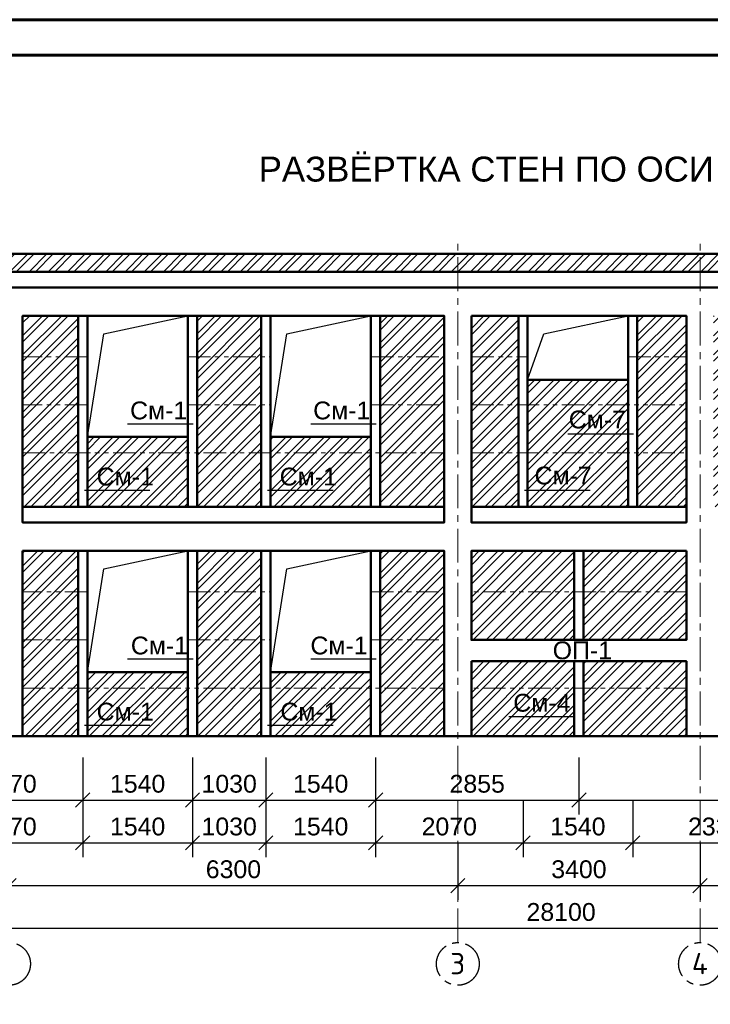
# Model space of a CAD drawing. Header units: millimetres. Extents: x 2063114 to 14983986, y -126020516 to 213791.
# Tile 431 of 656: x 2332921 to 2342616, y -836825 to -823001. Entities that reach past the tile are written whole.
import ezdxf

# ---------------------------------------------------------------- set-up
doc = ezdxf.new("R2010")
doc.units = ezdxf.units.MM
for name, pattern in [('ACAD_ISO10W100', [18, 12, -3, 0, -3]), ('осевая', [50.8, 31.75, -6.35, 6.35, -6.35]), ('фантомX2', [127, 63.5, -12.7, 12.7, -12.7, 12.7, -12.7])]:
    doc.linetypes.add(name, pattern=pattern)
doc.layers.get('Defpoints').update_dxf_attribs({"color": 6, "lineweight": 35})
for name, color, linetype, lineweight in [('.', 7, 'Continuous', 15), ('РАЗМЕР АР', 150, 'Continuous', 20), ('сплошная_толстая', 7, 'Continuous', 50)]:
    doc.layers.add(name, color=color, linetype=linetype, lineweight=lineweight)
doc.layers.add('_print', color=6, linetype='Continuous', lineweight=60, plot=False)
doc.layers.add('OS', color=1, linetype='Continuous')
doc.layers.add('пунктир', color=1, linetype='ACAD_ISO10W100')
doc.layers.add('PDF _wall-380', color=7, linetype='Continuous', true_color=0xb88a5c)
doc.styles.get("Standard").update_dxf_attribs({"font": 'arial.ttf'})
doc.styles.add('СПДС', font='isocpeur.ttf')
doc.dimstyles.new('STANDARD$0', dxfattribs={"dimtxt": 250, "dimasz": 200, "dimexe": 200, "dimexo": 300, "dimgap": 100, "dimtad": 1, "dimdec": 0, "dimzin": 1, "dimdsep": 46, "dimtxsty": 'Standard', "dimblk1": 'OBLIQUE', "dimblk2": 'OBLIQUE', "dimsah": 1, "dimcen": 2.5, "dimdle": 200, "dimadec": 0, "dimazin": 0, "dimtfac": 1, "dimtdec": 0, "dimtmove": 0, "dimatfit": 3, "dimldrblk": 'OBLIQUE', "dimfxl": 600, "dimfxlon": 1, "dimtolj": 1, "dimtzin": 1, "dimarcsym": 0})

# ---------------------------------------------------------------- blocks, each defined once
blk = doc.blocks.new('*U1590')
at = {"color": 0, "ltscale": 25}
blk.add_lwpolyline([(-59400, 42000), (0, 42000), (0, 0), (-59400, 0)], close=True, dxfattribs=at)
at = {"color": 0, "lineweight": 60, "ltscale": 25}
blk.add_lwpolyline([(-57400, 41500), (-500, 41500), (-500, 500), (-57400, 500)], close=True, dxfattribs=at)
blk = doc.blocks.new('_Oblique')
at = {"color": 0, "linetype": 'ByBlock', "lineweight": -2}
blk.add_line((-0.5, -0.5), (0.5, 0.5), dxfattribs=at)
blk = doc.blocks.new('*D2600')
at = {"layer": 'Defpoints', "color": 0, "lineweight": 30, "transparency": 16777216}
for p in [(2326472, -833060), (2332772, -833060), (2332772, -835158)]:
    blk.add_point(p, dxfattribs=at)
at = {"layer": 'РАЗМЕР АР', "color": 0, "lineweight": -2, "transparency": 16777216}
for p, q in [((2326472, -834558), (2326472, -835358)), ((2332772, -834558), (2332772, -835358)), ((2326272, -835158), (2332972, -835158))]:
    blk.add_line(p, q, dxfattribs=at)
at = {"layer": 'РАЗМЕР АР', "color": 0, "lineweight": -2, "transparency": 16777216, "xscale": 200, "yscale": 200, "zscale": 200, "rotation": 180}
blk.add_blockref('_Oblique', (2326472, -835158), dxfattribs=at)
at = {"layer": 'РАЗМЕР АР', "color": 0, "lineweight": -2, "transparency": 16777216, "xscale": 200, "yscale": 200, "zscale": 200}
blk.add_blockref('_Oblique', (2332772, -835158), dxfattribs=at)
at = {"layer": 'РАЗМЕР АР', "color": 0, "transparency": 16777216, "insert": (2329622, -834930), "char_height": 250, "attachment_point": 5}
blk.add_mtext('\\A1;6300', dxfattribs=at)
blk = doc.blocks.new('*D2601')
at = {"layer": 'Defpoints', "color": 0, "lineweight": 30, "transparency": 16777216}
for p in [(2326472, -832439), (2354572, -833060), (2354572, -835758)]:
    blk.add_point(p, dxfattribs=at)
at = {"layer": 'РАЗМЕР АР', "color": 0, "lineweight": -2, "transparency": 16777216}
for p, q in [((2326472, -835158), (2326472, -835958)), ((2354572, -835158), (2354572, -835958)), ((2326272, -835758), (2354772, -835758))]:
    blk.add_line(p, q, dxfattribs=at)
at = {"layer": 'РАЗМЕР АР', "color": 0, "lineweight": -2, "transparency": 16777216, "xscale": 200, "yscale": 200, "zscale": 200, "rotation": 180}
blk.add_blockref('_Oblique', (2326472, -835758), dxfattribs=at)
at = {"layer": 'РАЗМЕР АР', "color": 0, "lineweight": -2, "transparency": 16777216, "xscale": 200, "yscale": 200, "zscale": 200}
blk.add_blockref('_Oblique', (2354572, -835758), dxfattribs=at)
at = {"layer": 'РАЗМЕР АР', "color": 0, "transparency": 16777216, "insert": (2340522, -835530), "char_height": 250, "attachment_point": 5}
blk.add_mtext('\\A1;28100', dxfattribs=at)
blk = doc.blocks.new('*D2658')
at = {"layer": 'Defpoints', "color": 0, "lineweight": 30, "transparency": 16777216}
for p in [(2331737, -833060), (2333807, -833060), (2333807, -833958)]:
    blk.add_point(p, dxfattribs=at)
at = {"layer": 'РАЗМЕР АР', "color": 0, "lineweight": -2, "transparency": 16777216}
for p, q in [((2331737, -833360), (2331737, -834158)), ((2333807, -833360), (2333807, -834158)), ((2331537, -833958), (2334007, -833958))]:
    blk.add_line(p, q, dxfattribs=at)
at = {"layer": 'РАЗМЕР АР', "color": 0, "lineweight": -2, "transparency": 16777216, "xscale": 200, "yscale": 200, "zscale": 200, "rotation": 180}
blk.add_blockref('_Oblique', (2331737, -833958), dxfattribs=at)
at = {"layer": 'РАЗМЕР АР', "color": 0, "lineweight": -2, "transparency": 16777216, "xscale": 200, "yscale": 200, "zscale": 200}
blk.add_blockref('_Oblique', (2333807, -833958), dxfattribs=at)
at = {"layer": 'РАЗМЕР АР', "color": 0, "transparency": 16777216, "insert": (2332772, -833730), "char_height": 250, "attachment_point": 5}
blk.add_mtext('\\A1;2070', dxfattribs=at)
blk = doc.blocks.new('*D2659')
at = {"layer": 'Defpoints', "color": 0, "lineweight": 30, "transparency": 16777216}
for p in [(2333807, -833060), (2335347, -833060), (2335347, -833958)]:
    blk.add_point(p, dxfattribs=at)
at = {"layer": 'РАЗМЕР АР', "color": 0, "lineweight": -2, "transparency": 16777216}
for p, q in [((2333807, -833360), (2333807, -834158)), ((2335347, -833360), (2335347, -834158)), ((2333607, -833958), (2335547, -833958))]:
    blk.add_line(p, q, dxfattribs=at)
at = {"layer": 'РАЗМЕР АР', "color": 0, "lineweight": -2, "transparency": 16777216, "xscale": 200, "yscale": 200, "zscale": 200, "rotation": 180}
blk.add_blockref('_Oblique', (2333807, -833958), dxfattribs=at)
at = {"layer": 'РАЗМЕР АР', "color": 0, "lineweight": -2, "transparency": 16777216, "xscale": 200, "yscale": 200, "zscale": 200}
blk.add_blockref('_Oblique', (2335347, -833958), dxfattribs=at)
at = {"layer": 'РАЗМЕР АР', "color": 0, "transparency": 16777216, "insert": (2334577, -833730), "char_height": 250, "attachment_point": 5}
blk.add_mtext('\\A1;1540', dxfattribs=at)
blk = doc.blocks.new('*D2660')
at = {"layer": 'Defpoints', "color": 0, "lineweight": 30, "transparency": 16777216}
for p in [(2335347, -833060), (2336377, -833060), (2336377, -833958)]:
    blk.add_point(p, dxfattribs=at)
at = {"layer": 'РАЗМЕР АР', "color": 0, "lineweight": -2, "transparency": 16777216}
for p, q in [((2335347, -833360), (2335347, -834158)), ((2336377, -833360), (2336377, -834158)), ((2335147, -833958), (2336577, -833958))]:
    blk.add_line(p, q, dxfattribs=at)
at = {"layer": 'РАЗМЕР АР', "color": 0, "lineweight": -2, "transparency": 16777216, "xscale": 200, "yscale": 200, "zscale": 200, "rotation": 180}
blk.add_blockref('_Oblique', (2335347, -833958), dxfattribs=at)
at = {"layer": 'РАЗМЕР АР', "color": 0, "lineweight": -2, "transparency": 16777216, "xscale": 200, "yscale": 200, "zscale": 200}
blk.add_blockref('_Oblique', (2336377, -833958), dxfattribs=at)
at = {"layer": 'РАЗМЕР АР', "color": 0, "transparency": 16777216, "insert": (2335862, -833730), "char_height": 250, "attachment_point": 5}
blk.add_mtext('\\A1;1030', dxfattribs=at)
blk = doc.blocks.new('*D2661')
at = {"layer": 'Defpoints', "color": 0, "lineweight": 30, "transparency": 16777216}
for p in [(2336377, -833060), (2337917, -833060), (2337917, -833958)]:
    blk.add_point(p, dxfattribs=at)
at = {"layer": 'РАЗМЕР АР', "color": 0, "lineweight": -2, "transparency": 16777216}
for p, q in [((2336377, -833360), (2336377, -834158)), ((2337917, -833360), (2337917, -834158)), ((2336177, -833958), (2338117, -833958))]:
    blk.add_line(p, q, dxfattribs=at)
at = {"layer": 'РАЗМЕР АР', "color": 0, "lineweight": -2, "transparency": 16777216, "xscale": 200, "yscale": 200, "zscale": 200, "rotation": 180}
blk.add_blockref('_Oblique', (2336377, -833958), dxfattribs=at)
at = {"layer": 'РАЗМЕР АР', "color": 0, "lineweight": -2, "transparency": 16777216, "xscale": 200, "yscale": 200, "zscale": 200}
blk.add_blockref('_Oblique', (2337917, -833958), dxfattribs=at)
at = {"layer": 'РАЗМЕР АР', "color": 0, "transparency": 16777216, "insert": (2337147, -833730), "char_height": 250, "attachment_point": 5}
blk.add_mtext('\\A1;1540', dxfattribs=at)
blk = doc.blocks.new('*D2662')
at = {"layer": 'Defpoints', "color": 0, "lineweight": 30, "transparency": 16777216}
for p in [(2337917, -833060), (2340772, -833060), (2340772, -833958)]:
    blk.add_point(p, dxfattribs=at)
at = {"layer": 'РАЗМЕР АР', "color": 0, "lineweight": -2, "transparency": 16777216}
for p, q in [((2337917, -833360), (2337917, -834158)), ((2340772, -833360), (2340772, -834158)), ((2337717, -833958), (2340972, -833958))]:
    blk.add_line(p, q, dxfattribs=at)
at = {"layer": 'РАЗМЕР АР', "color": 0, "lineweight": -2, "transparency": 16777216, "xscale": 200, "yscale": 200, "zscale": 200, "rotation": 180}
blk.add_blockref('_Oblique', (2337917, -833958), dxfattribs=at)
at = {"layer": 'РАЗМЕР АР', "color": 0, "lineweight": -2, "transparency": 16777216, "xscale": 200, "yscale": 200, "zscale": 200}
blk.add_blockref('_Oblique', (2340772, -833958), dxfattribs=at)
at = {"layer": 'РАЗМЕР АР', "color": 0, "transparency": 16777216, "insert": (2339344, -833730), "char_height": 250, "attachment_point": 5}
blk.add_mtext('\\A1;2855', dxfattribs=at)
blk = doc.blocks.new('*D2663')
at = {"layer": 'Defpoints', "color": 0, "lineweight": 30, "transparency": 16777216}
for p in [(2340772, -833060), (2348387, -833060), (2348387, -833958)]:
    blk.add_point(p, dxfattribs=at)
at = {"layer": 'РАЗМЕР АР', "color": 0, "lineweight": -2, "transparency": 16777216}
for p, q in [((2340772, -833360), (2340772, -834158)), ((2348387, -833360), (2348387, -834158)), ((2340572, -833958), (2348587, -833958))]:
    blk.add_line(p, q, dxfattribs=at)
at = {"layer": 'РАЗМЕР АР', "color": 0, "lineweight": -2, "transparency": 16777216, "xscale": 200, "yscale": 200, "zscale": 200, "rotation": 180}
blk.add_blockref('_Oblique', (2340772, -833958), dxfattribs=at)
at = {"layer": 'РАЗМЕР АР', "color": 0, "lineweight": -2, "transparency": 16777216, "xscale": 200, "yscale": 200, "zscale": 200}
blk.add_blockref('_Oblique', (2348387, -833958), dxfattribs=at)
at = {"layer": 'РАЗМЕР АР', "color": 0, "transparency": 16777216, "insert": (2344579, -833730), "char_height": 250, "attachment_point": 5}
blk.add_mtext('\\A1;7615', dxfattribs=at)
blk = doc.blocks.new('*D2605')
at = {"layer": 'Defpoints', "color": 0, "lineweight": 30, "transparency": 16777216}
for p in [(2331737, -833060), (2333807, -833060), (2333807, -834558)]:
    blk.add_point(p, dxfattribs=at)
at = {"layer": 'РАЗМЕР АР', "color": 0, "lineweight": -2, "transparency": 16777216}
for p, q in [((2331737, -833958), (2331737, -834758)), ((2333807, -833958), (2333807, -834758)), ((2331537, -834558), (2334007, -834558))]:
    blk.add_line(p, q, dxfattribs=at)
at = {"layer": 'РАЗМЕР АР', "color": 0, "lineweight": -2, "transparency": 16777216, "xscale": 200, "yscale": 200, "zscale": 200, "rotation": 180}
blk.add_blockref('_Oblique', (2331737, -834558), dxfattribs=at)
at = {"layer": 'РАЗМЕР АР', "color": 0, "lineweight": -2, "transparency": 16777216, "xscale": 200, "yscale": 200, "zscale": 200}
blk.add_blockref('_Oblique', (2333807, -834558), dxfattribs=at)
at = {"layer": 'РАЗМЕР АР', "color": 0, "transparency": 16777216, "insert": (2332772, -834330), "char_height": 250, "attachment_point": 5}
blk.add_mtext('\\A1;2070', dxfattribs=at)
blk = doc.blocks.new('*D2606')
at = {"layer": 'Defpoints', "color": 0, "lineweight": 30, "transparency": 16777216}
for p in [(2333807, -833060), (2335347, -833060), (2335347, -834558)]:
    blk.add_point(p, dxfattribs=at)
at = {"layer": 'РАЗМЕР АР', "color": 0, "lineweight": -2, "transparency": 16777216}
for p, q in [((2333807, -833958), (2333807, -834758)), ((2335347, -833958), (2335347, -834758)), ((2333607, -834558), (2335547, -834558))]:
    blk.add_line(p, q, dxfattribs=at)
at = {"layer": 'РАЗМЕР АР', "color": 0, "lineweight": -2, "transparency": 16777216, "xscale": 200, "yscale": 200, "zscale": 200, "rotation": 180}
blk.add_blockref('_Oblique', (2333807, -834558), dxfattribs=at)
at = {"layer": 'РАЗМЕР АР', "color": 0, "lineweight": -2, "transparency": 16777216, "xscale": 200, "yscale": 200, "zscale": 200}
blk.add_blockref('_Oblique', (2335347, -834558), dxfattribs=at)
at = {"layer": 'РАЗМЕР АР', "color": 0, "transparency": 16777216, "insert": (2334577, -834330), "char_height": 250, "attachment_point": 5}
blk.add_mtext('\\A1;1540', dxfattribs=at)
blk = doc.blocks.new('*D2607')
at = {"layer": 'Defpoints', "color": 0, "lineweight": 30, "transparency": 16777216}
for p in [(2335347, -833060), (2336377, -833060), (2336377, -834558)]:
    blk.add_point(p, dxfattribs=at)
at = {"layer": 'РАЗМЕР АР', "color": 0, "lineweight": -2, "transparency": 16777216}
for p, q in [((2335347, -833958), (2335347, -834758)), ((2336377, -833958), (2336377, -834758)), ((2335147, -834558), (2336577, -834558))]:
    blk.add_line(p, q, dxfattribs=at)
at = {"layer": 'РАЗМЕР АР', "color": 0, "lineweight": -2, "transparency": 16777216, "xscale": 200, "yscale": 200, "zscale": 200, "rotation": 180}
blk.add_blockref('_Oblique', (2335347, -834558), dxfattribs=at)
at = {"layer": 'РАЗМЕР АР', "color": 0, "lineweight": -2, "transparency": 16777216, "xscale": 200, "yscale": 200, "zscale": 200}
blk.add_blockref('_Oblique', (2336377, -834558), dxfattribs=at)
at = {"layer": 'РАЗМЕР АР', "color": 0, "transparency": 16777216, "insert": (2335862, -834330), "char_height": 250, "attachment_point": 5}
blk.add_mtext('\\A1;1030', dxfattribs=at)
blk = doc.blocks.new('*D2608')
at = {"layer": 'Defpoints', "color": 0, "lineweight": 30, "transparency": 16777216}
for p in [(2336377, -833060), (2337917, -833060), (2337917, -834558)]:
    blk.add_point(p, dxfattribs=at)
at = {"layer": 'РАЗМЕР АР', "color": 0, "lineweight": -2, "transparency": 16777216}
for p, q in [((2336377, -833958), (2336377, -834758)), ((2337917, -833958), (2337917, -834758)), ((2336177, -834558), (2338117, -834558))]:
    blk.add_line(p, q, dxfattribs=at)
at = {"layer": 'РАЗМЕР АР', "color": 0, "lineweight": -2, "transparency": 16777216, "xscale": 200, "yscale": 200, "zscale": 200, "rotation": 180}
blk.add_blockref('_Oblique', (2336377, -834558), dxfattribs=at)
at = {"layer": 'РАЗМЕР АР', "color": 0, "lineweight": -2, "transparency": 16777216, "xscale": 200, "yscale": 200, "zscale": 200}
blk.add_blockref('_Oblique', (2337917, -834558), dxfattribs=at)
at = {"layer": 'РАЗМЕР АР', "color": 0, "transparency": 16777216, "insert": (2337147, -834330), "char_height": 250, "attachment_point": 5}
blk.add_mtext('\\A1;1540', dxfattribs=at)
blk = doc.blocks.new('*D2609')
at = {"layer": 'Defpoints', "color": 0, "lineweight": 30, "transparency": 16777216}
for p in [(2337917, -833060), (2339987, -833060), (2339987, -834558)]:
    blk.add_point(p, dxfattribs=at)
at = {"layer": 'РАЗМЕР АР', "color": 0, "lineweight": -2, "transparency": 16777216}
for p, q in [((2337917, -833958), (2337917, -834758)), ((2339987, -833958), (2339987, -834758)), ((2337717, -834558), (2340187, -834558))]:
    blk.add_line(p, q, dxfattribs=at)
at = {"layer": 'РАЗМЕР АР', "color": 0, "lineweight": -2, "transparency": 16777216, "xscale": 200, "yscale": 200, "zscale": 200, "rotation": 180}
blk.add_blockref('_Oblique', (2337917, -834558), dxfattribs=at)
at = {"layer": 'РАЗМЕР АР', "color": 0, "lineweight": -2, "transparency": 16777216, "xscale": 200, "yscale": 200, "zscale": 200}
blk.add_blockref('_Oblique', (2339987, -834558), dxfattribs=at)
at = {"layer": 'РАЗМЕР АР', "color": 0, "transparency": 16777216, "insert": (2338952, -834330), "char_height": 250, "attachment_point": 5}
blk.add_mtext('\\A1;2070', dxfattribs=at)
blk = doc.blocks.new('*D2668')
at = {"layer": 'Defpoints', "color": 0, "lineweight": 30, "transparency": 16777216}
for p in [(2339987, -833060), (2341527, -833060), (2341527, -834558)]:
    blk.add_point(p, dxfattribs=at)
at = {"layer": 'РАЗМЕР АР', "color": 0, "lineweight": -2, "transparency": 16777216}
for p, q in [((2339987, -833958), (2339987, -834758)), ((2341527, -833958), (2341527, -834758)), ((2339787, -834558), (2341727, -834558))]:
    blk.add_line(p, q, dxfattribs=at)
at = {"layer": 'РАЗМЕР АР', "color": 0, "lineweight": -2, "transparency": 16777216, "xscale": 200, "yscale": 200, "zscale": 200, "rotation": 180}
blk.add_blockref('_Oblique', (2339987, -834558), dxfattribs=at)
at = {"layer": 'РАЗМЕР АР', "color": 0, "lineweight": -2, "transparency": 16777216, "xscale": 200, "yscale": 200, "zscale": 200}
blk.add_blockref('_Oblique', (2341527, -834558), dxfattribs=at)
at = {"layer": 'РАЗМЕР АР', "color": 0, "transparency": 16777216, "insert": (2340757, -834330), "char_height": 250, "attachment_point": 5}
blk.add_mtext('\\A1;1540', dxfattribs=at)
blk = doc.blocks.new('*D2669')
at = {"layer": 'Defpoints', "color": 0, "lineweight": 30, "transparency": 16777216}
for p in [(2341527, -833060), (2343857, -833060), (2343857, -834558)]:
    blk.add_point(p, dxfattribs=at)
at = {"layer": 'РАЗМЕР АР', "color": 0, "lineweight": -2, "transparency": 16777216}
for p, q in [((2341527, -833958), (2341527, -834758)), ((2343857, -833958), (2343857, -834758)), ((2341327, -834558), (2344057, -834558))]:
    blk.add_line(p, q, dxfattribs=at)
at = {"layer": 'РАЗМЕР АР', "color": 0, "lineweight": -2, "transparency": 16777216, "xscale": 200, "yscale": 200, "zscale": 200, "rotation": 180}
blk.add_blockref('_Oblique', (2341527, -834558), dxfattribs=at)
at = {"layer": 'РАЗМЕР АР', "color": 0, "lineweight": -2, "transparency": 16777216, "xscale": 200, "yscale": 200, "zscale": 200}
blk.add_blockref('_Oblique', (2343857, -834558), dxfattribs=at)
at = {"layer": 'РАЗМЕР АР', "color": 0, "transparency": 16777216, "insert": (2342692, -834330), "char_height": 250, "attachment_point": 5}
blk.add_mtext('\\A1;2330', dxfattribs=at)
blk = doc.blocks.new('*D2672')
at = {"layer": 'Defpoints', "color": 0, "lineweight": 30, "transparency": 16777216}
for p in [(2332772, -833060), (2339072, -833060), (2339072, -835158)]:
    blk.add_point(p, dxfattribs=at)
at = {"layer": 'РАЗМЕР АР', "color": 0, "lineweight": -2, "transparency": 16777216}
for p, q in [((2332772, -834558), (2332772, -835358)), ((2339072, -834558), (2339072, -835358)), ((2332572, -835158), (2339272, -835158))]:
    blk.add_line(p, q, dxfattribs=at)
at = {"layer": 'РАЗМЕР АР', "color": 0, "lineweight": -2, "transparency": 16777216, "xscale": 200, "yscale": 200, "zscale": 200, "rotation": 180}
blk.add_blockref('_Oblique', (2332772, -835158), dxfattribs=at)
at = {"layer": 'РАЗМЕР АР', "color": 0, "lineweight": -2, "transparency": 16777216, "xscale": 200, "yscale": 200, "zscale": 200}
blk.add_blockref('_Oblique', (2339072, -835158), dxfattribs=at)
at = {"layer": 'РАЗМЕР АР', "color": 0, "transparency": 16777216, "insert": (2335922, -834930), "char_height": 250, "attachment_point": 5}
blk.add_mtext('\\A1;6300', dxfattribs=at)
blk = doc.blocks.new('*D2673')
at = {"layer": 'Defpoints', "color": 0, "lineweight": 30, "transparency": 16777216}
for p in [(2339072, -833060), (2342472, -833060), (2342472, -835158)]:
    blk.add_point(p, dxfattribs=at)
at = {"layer": 'РАЗМЕР АР', "color": 0, "lineweight": -2, "transparency": 16777216}
for p, q in [((2339072, -834558), (2339072, -835358)), ((2342472, -834558), (2342472, -835358)), ((2338872, -835158), (2342672, -835158))]:
    blk.add_line(p, q, dxfattribs=at)
at = {"layer": 'РАЗМЕР АР', "color": 0, "lineweight": -2, "transparency": 16777216, "xscale": 200, "yscale": 200, "zscale": 200, "rotation": 180}
blk.add_blockref('_Oblique', (2339072, -835158), dxfattribs=at)
at = {"layer": 'РАЗМЕР АР', "color": 0, "lineweight": -2, "transparency": 16777216, "xscale": 200, "yscale": 200, "zscale": 200}
blk.add_blockref('_Oblique', (2342472, -835158), dxfattribs=at)
at = {"layer": 'РАЗМЕР АР', "color": 0, "transparency": 16777216, "insert": (2340772, -834930), "char_height": 250, "attachment_point": 5}
blk.add_mtext('\\A1;3400', dxfattribs=at)
blk = doc.blocks.new('*D2674')
at = {"layer": 'Defpoints', "color": 0, "lineweight": 30, "transparency": 16777216}
for p in [(2342472, -833060), (2347072, -833060), (2347072, -835158)]:
    blk.add_point(p, dxfattribs=at)
at = {"layer": 'РАЗМЕР АР', "color": 0, "lineweight": -2, "transparency": 16777216}
for p, q in [((2342472, -834558), (2342472, -835358)), ((2347072, -834558), (2347072, -835358)), ((2342272, -835158), (2347272, -835158))]:
    blk.add_line(p, q, dxfattribs=at)
at = {"layer": 'РАЗМЕР АР', "color": 0, "lineweight": -2, "transparency": 16777216, "xscale": 200, "yscale": 200, "zscale": 200, "rotation": 180}
blk.add_blockref('_Oblique', (2342472, -835158), dxfattribs=at)
at = {"layer": 'РАЗМЕР АР', "color": 0, "lineweight": -2, "transparency": 16777216, "xscale": 200, "yscale": 200, "zscale": 200}
blk.add_blockref('_Oblique', (2347072, -835158), dxfattribs=at)
at = {"layer": 'РАЗМЕР АР', "color": 0, "transparency": 16777216, "insert": (2344772, -834930), "char_height": 250, "attachment_point": 5}
blk.add_mtext('\\A1;4600', dxfattribs=at)

msp = doc.modelspace()

# ---------------------------------------------------------------- hatches: boundary and pattern name
at = {"layer": 'PDF _wall-380', "lineweight": 9, "ltscale": 150}
h = msp.add_hatch(dxfattribs=at)
h.set_pattern_fill('ANSI32', color=256, scale=20)
h.set_pattern_definition([(45, (24942.17, 103629.75), (-134.703842, 134.703842), []), (45, (25031.97, 103629.75), (-134.703842, 134.703842), [])])
h.paths.add_polyline_path([(2342281.87343, -830459.51162), (2340836.8741, -830459.51162), (2340836.8741, -831709.51162), (2342281.87343, -831709.51162)])
h.paths.add_polyline_path([(2342281.87343, -827159.51162), (2341591.87408, -827159.51162), (2341591.87408, -829839.51162), (2342281.87343, -829839.51162)])
h.paths.add_polyline_path([(2341461.87408, -828059.51162), (2340051.87408, -828059.51162), (2340051.87408, -829839.51162), (2341461.87408, -829839.51162)])
h.paths.add_polyline_path([(2339921.87408, -827159.51162), (2339261.87274, -827159.51162), (2339261.87274, -829839.51162), (2339921.87408, -829839.51162)])
h.paths.add_polyline_path([(2342281.87343, -832009.51162), (2340836.8741, -832009.51162), (2340836.8741, -833059.51162), (2342281.87343, -833059.51162)])
h.paths.add_polyline_path([(2340706.8741, -832009.51162), (2339261.87274, -832009.51162), (2339261.87274, -833059.51162), (2340706.8741, -833059.51162)])
h.paths.add_polyline_path([(2340706.8741, -830459.51162), (2339261.87274, -830459.51162), (2339261.87274, -831709.51162), (2340292.02934, -831709.51162), (2340706.8741, -831709.51162)])
h.paths.add_polyline_path([(2338881.87274, -827159.51162), (2337981.87408, -827159.51162), (2337981.87408, -829839.51162), (2338881.87274, -829839.51162)])
h.paths.add_polyline_path([(2337851.87408, -828859.51162), (2336441.87408, -828859.51162), (2336441.87408, -829839.51162), (2337851.87408, -829839.51162)])
h.paths.add_polyline_path([(2336311.87408, -827159.51162), (2335411.87408, -827159.51162), (2335411.87408, -829839.51162), (2336311.87408, -829839.51162)])
h.paths.add_polyline_path([(2335281.87408, -828859.51162), (2333871.87408, -828859.51162), (2333871.87408, -829839.51162), (2335281.87408, -829839.51162)])
h.paths.add_polyline_path([(2333741.87408, -827159.51162), (2332961.87274, -827159.51162), (2332961.87274, -829839.51162), (2333741.87408, -829839.51162)])
h.paths.add_polyline_path([(2336311.87408, -830459.51162), (2335411.87408, -830459.51162), (2335411.87408, -833059.51162), (2336311.87408, -833059.51162)])
h.paths.add_polyline_path([(2337851.87408, -832159.51162), (2336441.87408, -832159.51162), (2336441.87408, -833059.51162), (2337851.87408, -833059.51162)])
h.paths.add_polyline_path([(2338881.87274, -830459.51162), (2337981.87408, -830459.51162), (2337981.87408, -833059.51162), (2338881.87274, -833059.51162)])
h.paths.add_polyline_path([(2335281.87408, -832159.51162), (2333871.87408, -832159.51162), (2333871.87408, -833059.51162), (2335281.87408, -833059.51162)])
h.paths.add_polyline_path([(2333741.87408, -830459.51162), (2332961.87274, -830459.51162), (2332961.87274, -833059.51162), (2333741.87408, -833059.51162)])
h.paths.add_polyline_path([(2332581.87274, -827159.51162), (2331801.87408, -827159.51162), (2331801.87408, -829839.51162), (2332581.87274, -829839.51162)])
h.paths.add_polyline_path([(2331671.87408, -828859.51162), (2330261.87408, -828859.51162), (2330261.87408, -829839.51162), (2331671.87408, -829839.51162)])
h.paths.add_polyline_path([(2330131.87408, -827159.51162), (2329231.87408, -827159.51162), (2329231.87408, -829839.51162), (2330131.87408, -829839.51162)])
h.paths.add_polyline_path([(2329101.87408, -828859.51162), (2327691.87408, -828859.51162), (2327691.87408, -829839.51162), (2329101.87408, -829839.51162)])
h.paths.add_polyline_path([(2327561.87408, -827159.51162), (2326661.87274, -827159.51162), (2326661.87274, -829839.51162), (2327561.87408, -829839.51162)])
h.paths.add_polyline_path([(2327561.87408, -830459.51162), (2326661.87274, -830459.51162), (2326661.87274, -833059.51162), (2327561.87408, -833059.51162)])
h.paths.add_polyline_path([(2329101.87408, -832159.51162), (2327691.87408, -832159.51162), (2327691.87408, -833059.51162), (2329101.87408, -833059.51162)])
h.paths.add_polyline_path([(2330131.87408, -830459.51162), (2329231.87408, -830459.51162), (2329231.87408, -833059.51162), (2330131.87408, -833059.51162)])
h.paths.add_polyline_path([(2331671.87408, -832159.51162), (2330261.87408, -832159.51162), (2330261.87408, -833059.51162), (2331671.87408, -833059.51162)])
h.paths.add_polyline_path([(2332581.87274, -830459.51162), (2331801.87408, -830459.51162), (2331801.87408, -833059.51162), (2332581.87274, -833059.51162)])
h.paths.add_polyline_path([(2345331.87408, -828859.51162), (2343921.87408, -828859.51162), (2343921.87408, -829839.51162), (2345331.87408, -829839.51162)])
h.paths.add_polyline_path([(2346881.87274, -827159.51162), (2345461.87408, -827159.51162), (2345461.87408, -829839.51162), (2346881.87274, -829839.51162)])
h.paths.add_polyline_path([(2343791.87408, -827159.51162), (2342661.87274, -827159.51162), (2342661.87274, -829839.51162), (2343791.87408, -829839.51162)])
h.paths.add_polyline_path([(2348321.87408, -827159.51162), (2347261.87274, -827159.51162), (2347261.87274, -829839.51162), (2348321.87408, -829839.51162)])
h.paths.add_polyline_path([(2349861.87408, -828859.51162), (2348451.87408, -828859.51162), (2348451.87408, -829839.51162), (2349861.87408, -829839.51162)])
h.paths.add_polyline_path([(2351681.87408, -827159.51162), (2349991.87408, -827159.51162), (2349991.87408, -829839.51162), (2351681.87408, -829839.51162)])
h.paths.add_polyline_path([(2353221.87408, -828859.51162), (2351811.87408, -828859.51162), (2351811.87408, -829839.51162), (2353221.87408, -829839.51162)])
h.paths.add_polyline_path([(2354381.87274, -827159.51162), (2353351.87408, -827159.51162), (2353351.87408, -829839.51162), (2354381.87274, -829839.51162)])
h.paths.add_polyline_path([(2354381.87274, -830459.51162), (2353351.87408, -830459.51162), (2353351.87408, -833059.51162), (2354381.87274, -833059.51162)])
h.paths.add_polyline_path([(2353221.87408, -832159.51162), (2351811.87408, -832159.51162), (2351811.87408, -833059.51162), (2353221.87408, -833059.51162)])
h.paths.add_polyline_path([(2351681.87408, -830459.51162), (2349991.87408, -830459.51162), (2349991.87408, -833059.51162), (2351681.87408, -833059.51162)])
h.paths.add_polyline_path([(2349861.87408, -832159.51162), (2348451.87408, -832159.51162), (2348451.87408, -833059.51162), (2349861.87408, -833059.51162)])
h.paths.add_polyline_path([(2348321.87408, -830459.51162), (2347261.87274, -830459.51162), (2347261.87274, -833059.51162), (2348321.87408, -833059.51162)])
h.paths.add_polyline_path([(2354761.87274, -826289.51162), (2326281.87274, -826289.51162), (2326281.87274, -826539.51162), (2354761.87274, -826539.51162)])

# ---------------------------------------------------------------- linework, layer by layer
at = {"linetype": 'фантомX2', "lineweight": 9, "ltscale": 5}
for p, q in [((2333872.02934, -827734.51162), (2332962.03069, -827734.51162)), ((2335281.87408, -827734.51162), (2336441.87408, -827734.51162)), ((2337851.87408, -827734.51162), (2338881.87274, -827734.51162)), ((2339261.87274, -827734.51162), (2340051.87408, -827734.51162)), ((2341461.87408, -827734.51162), (2342281.87343, -827734.51162)), ((2333872.02934, -828409.51162), (2332962.03069, -828409.51162)), ((2335281.87408, -828409.51162), (2336441.87408, -828409.51162)), ((2337851.87408, -828409.51162), (2338881.87274, -828409.51162)), ((2339261.87274, -828409.51162), (2342281.87343, -828409.51162)), ((2332961.87274, -829084.51162), (2338881.87274, -829084.51162)), ((2339261.87274, -829084.51162), (2342281.87343, -829084.51162)), ((2333872.02934, -831034.51162), (2332962.03069, -831034.51162)), ((2335281.87408, -831034.51162), (2336441.87408, -831034.51162)), ((2335281.87408, -831034.51162), (2336441.87408, -831034.51162)), ((2337851.87408, -831034.51162), (2338881.87274, -831034.51162)), ((2342281.87343, -831034.51162), (2339262.03069, -831034.51162)), ((2333872.02934, -831709.51162), (2332962.03069, -831709.51162)), ((2335281.87408, -831709.51162), (2336441.87408, -831709.51162)), ((2335281.87408, -831709.51162), (2336441.87408, -831709.51162)), ((2337851.87408, -831709.51162), (2338881.87274, -831709.51162)), ((2332961.87274, -832384.51162), (2338881.87274, -832384.51162)), ((2342281.87343, -832384.51162), (2339262.03069, -832384.51162))]:
    msp.add_line(p, q, dxfattribs=at)
at = {"ltscale": 150}
for points in [[(2333871.87408, -828859.51162), (2334100.53639, -827409.85031), (2335281.87408, -827159.51162)], [(2336441.87408, -828859.51162), (2336670.53639, -827409.85031), (2337851.87408, -827159.51162)], [(2340051.87408, -828059.51162), (2340280.53639, -827409.85031), (2341461.87408, -827159.51162)], [(2334436.43148, -828676.70971), (2335356.27806, -828676.70971)], [(2337006.43148, -828676.70971), (2337926.27806, -828676.70971)], [(2340616.43148, -828818.01074), (2341536.27806, -828818.01074)], [(2333829.94998, -829604.91922), (2334749.79656, -829604.91922)], [(2336399.94998, -829604.91922), (2337319.79656, -829604.91922)], [(2340009.94998, -829604.91922), (2340929.79656, -829604.91922)], [(2333871.87408, -832159.51162), (2334100.53639, -830709.85031), (2335281.87408, -830459.51162)], [(2336441.87408, -832159.51162), (2336670.53639, -830709.85031), (2337851.87408, -830459.51162)], [(2334436.43148, -831976.70971), (2335356.27806, -831976.70971)], [(2337006.43148, -831976.70971), (2337926.27806, -831976.70971)], [(2339787.02752, -832784.12667), (2340706.8741, -832784.12667)], [(2333829.94998, -832904.91922), (2334749.79656, -832904.91922)], [(2336399.94998, -832904.91922), (2337319.79656, -832904.91922)]]:
    msp.add_lwpolyline(points, dxfattribs=at)
at = {"layer": '_print', "ltscale": 100}
msp.add_lwpolyline([(2379792.08613, -865001.43901), (2320392.08613, -865001.43901), (2320392.08613, -823001.43901), (2379792.08613, -823001.43901)], close=True, dxfattribs=at)
at = {"layer": 'OS', "linetype": 'осевая', "lineweight": 9, "ltscale": 15}
for p, q in [((2339071.95171, -835957.54402), (2339071.95171, -826139.51162)), ((2342471.95171, -835957.54402), (2342471.95171, -826139.51162))]:
    msp.add_line(p, q, dxfattribs=at)
at = {"layer": 'пунктир', "linetype": 'осевая', "ltscale": 15}
for centre in [(2332771.95171, -836257.54402), (2339071.95171, -836257.54402), (2342471.95171, -836257.54402)]:
    msp.add_circle(centre, 300, dxfattribs=at)
at = {"layer": 'сплошная_толстая', "ltscale": 150}
for points in [[(2326281.87274, -826289.51162), (2354761.87274, -826289.51162), (2354761.87274, -826539.51162), (2326281.87274, -826539.51162)], [(2326281.87274, -826539.51162), (2354761.87274, -826539.51162), (2354761.87274, -833059.51162), (2326281.87274, -833059.51162)], [(2326281.87274, -826539.51162), (2354761.87274, -826539.51162), (2354761.87274, -826759.51162), (2326281.87274, -826759.51162)], [(2332961.87274, -829839.51162), (2338881.87274, -829839.51162), (2338881.87274, -827159.51162), (2332961.87274, -827159.51162)], [(2339261.87274, -827159.51162), (2342281.87343, -827159.51162), (2342281.87343, -829839.51162), (2339261.87274, -829839.51162)], [(2332961.87274, -829839.51162), (2338881.87274, -829839.51162), (2338881.87274, -830059.51162), (2332961.87274, -830059.51162)], [(2339261.87274, -829839.51162), (2342281.87343, -829839.51162), (2342281.87343, -830059.51162), (2339261.87274, -830059.51162)], [(2332961.87274, -830459.51162), (2338881.87274, -830459.51162), (2338881.87274, -833059.51162), (2332961.87274, -833059.51162)], [(2342281.87343, -830459.51162), (2339261.87274, -830459.51162), (2339261.87274, -831709.51162), (2342281.87343, -831709.51162)], [(2340706.8741, -830459.51162), (2340836.8741, -830459.51162), (2340836.8741, -831709.51162), (2340706.8741, -831709.51162)], [(2339261.87274, -832009.51162), (2342281.87343, -832009.51162), (2342281.87343, -833059.51162), (2339261.87274, -833059.51162)], [(2340706.8741, -832009.51162), (2340836.8741, -832009.51162), (2340836.8741, -833059.51162), (2340706.8741, -833059.51162)]]:
    msp.add_lwpolyline(points, close=True, dxfattribs=at)
for points in [[(2333741.87408, -827159.51162), (2333741.87408, -829839.51162), (2333871.87408, -829839.51162), (2333871.87408, -828859.51162), (2335281.87408, -828859.51162), (2335281.87408, -829839.51162), (2335411.87408, -829839.51162), (2335411.87408, -827159.51162), (2335281.87408, -827159.51162), (2335281.87408, -828859.51162), (2333871.87408, -828859.51162), (2333871.87408, -827159.51162), (2333741.87408, -827159.51162)], [(2336311.87408, -827159.51162), (2336311.87408, -829839.51162), (2336441.87408, -829839.51162), (2336441.87408, -828859.51162), (2337851.87408, -828859.51162), (2337851.87408, -829839.51162), (2337981.87408, -829839.51162), (2337981.87408, -827159.51162), (2337851.87408, -827159.51162), (2337851.87408, -828859.51162), (2336441.87408, -828859.51162), (2336441.87408, -827159.51162), (2336311.87408, -827159.51162)], [(2339921.87408, -827159.51162), (2339921.87408, -829839.51162), (2340051.87408, -829839.51162), (2340051.87408, -828059.51162), (2341461.87408, -828059.51162), (2341461.87408, -829839.51162), (2341591.87408, -829839.51162), (2341591.87408, -827159.51162), (2341461.87408, -827159.51162), (2341461.87408, -828059.51162), (2340051.87408, -828059.51162), (2340051.87408, -827159.51162), (2339921.87408, -827159.51162)], [(2333741.87408, -830459.51162), (2333741.87408, -833059.51162), (2333871.87408, -833059.51162), (2333871.87408, -832159.51162), (2335281.87408, -832159.51162), (2335281.87408, -833059.51162), (2335411.87408, -833059.51162), (2335411.87408, -830459.51162), (2335281.87408, -830459.51162), (2335281.87408, -832159.51162), (2333871.87408, -832159.51162), (2333871.87408, -830459.51162), (2333741.87408, -830459.51162)], [(2336311.87408, -830459.51162), (2336311.87408, -833059.51162), (2336441.87408, -833059.51162), (2336441.87408, -832159.51162), (2337851.87408, -832159.51162), (2337851.87408, -833059.51162), (2337981.87408, -833059.51162), (2337981.87408, -830459.51162), (2337851.87408, -830459.51162), (2337851.87408, -832159.51162), (2336441.87408, -832159.51162), (2336441.87408, -830459.51162), (2336311.87408, -830459.51162)]]:
    msp.add_lwpolyline(points, dxfattribs=at)

# ---------------------------------------------------------------- block references
msp.add_blockref('*U1590', (2379792.08613, -865001.43901))

# ---------------------------------------------------------------- texts
at = {"layer": '.', "ltscale": 100, "char_height": 250, "attachment_point": 4}
for insert, width in [((2340629.51186, -828616.11789), 702.5), ((2340148.65911, -829403.02637), 799.3037612)]:
    msp.add_mtext('См-7', dxfattribs=dict(at, insert=insert, width=width))
at = {"ltscale": 100, "attachment_point": 4}
for s, insert, char_height, width in [('\\pi45.42665;РАЗВЁРТКА СТЕН ПО ОСИ "А"', (2336230.762, -825101.50975, -13.12578), 350, 7230.9965456), ('\\pi1033.29465;Сетка СГ-1\\P\\pi324.39287;ш.675мм по высоте', (2328506.55647, -825404.82089), 250, 3787.428309), ('См-1', (2334471.09284, -828489.18658), 250, 677.5), ('См-1', (2337041.09284, -828489.18658), 250, 677.5), ('См-1', (2334001.42992, -829417.39609), 250, 677.5), ('См-1', (2336571.42992, -829417.39609), 250, 677.5), ('См-1', (2334481.64188, -831789.18658), 250, 677.5), ('См-1', (2337002.8732, -831789.18658), 250, 677.5), ('ОП-1', (2340404.0423, -831857.27579), 250, 677.5), ('См-4', (2339850.32924, -832593.08125), 250, 677.5), ('См-1', (2334001.42992, -832717.39609), 250, 677.5), ('См-1', (2336581.17657, -832717.39609), 250, 677.5)]:
    msp.add_mtext(s, dxfattribs=dict(at, insert=insert, char_height=char_height, width=width))
at = {"layer": 'пунктир', "char_height": 300, "width": 255.0496237, "attachment_point": 2, "style": 'СПДС'}
for s, insert in [('3', (2339069.87477, -836103.52986)), ('4', (2342469.87477, -836103.52986))]:
    msp.add_mtext(s, dxfattribs=dict(at, insert=insert))

# ---------------------------------------------------------------- dimensions: what is measured, and where the dimension line sits
at = {"layer": 'РАЗМЕР АР'}
for base, p1, p2, picture, middle in [((2354571.95171, -835757.54402), (2326471.95171, -832439.23315), (2354571.95171, -833059.51162), '*D2601', (2340521.95171, -835529.90077)), ((2332771.95171, -835157.54402), (2326471.87276, -833059.51162), (2332771.95171, -833059.51162), '*D2600', (2329621.91224, -834929.8155)), ((2333806.87408, -833957.53446), (2331736.87408, -833059.51162), (2333806.87408, -833059.51162), '*D2658', (2332771.87408, -833729.89121)), ((2333806.87408, -834557.53446), (2331736.87408, -833059.51162), (2333806.87408, -833059.51162), '*D2605', (2332771.87408, -834329.89121)), ((2339071.95171, -835157.54402), (2332771.95171, -833059.51162), (2339071.95171, -833059.51162), '*D2672', (2335921.95171, -834929.8155)), ((2335346.87408, -833957.53446), (2333806.87408, -833059.51162), (2335346.87408, -833059.51162), '*D2659', (2334576.87408, -833729.89121)), ((2335346.87408, -834557.53446), (2333806.87408, -833059.51162), (2335346.87408, -833059.51162), '*D2606', (2334576.87408, -834329.89121)), ((2336376.87408, -833957.53446), (2335346.87408, -833059.51162), (2336376.87408, -833059.51162), '*D2660', (2335861.87408, -833729.80594)), ((2336376.87408, -834557.53446), (2335346.87408, -833059.51162), (2336376.87408, -833059.51162), '*D2607', (2335861.87408, -834329.80594)), ((2337916.87408, -833957.53446), (2336376.87408, -833059.51162), (2337916.87408, -833059.51162), '*D2661', (2337146.87408, -833729.89121)), ((2337916.87408, -834557.53446), (2336376.87408, -833059.51162), (2337916.87408, -833059.51162), '*D2608', (2337146.87408, -834329.89121)), ((2340771.8741, -833957.53446), (2337916.87408, -833059.51162), (2340771.8741, -833059.51162), '*D2662', (2339344.37409, -833729.89121)), ((2339986.87408, -834557.53446), (2337916.87408, -833059.51162), (2339986.87408, -833059.51162), '*D2609', (2338951.87408, -834329.89121)), ((2342471.95171, -835157.54402), (2339071.95171, -833059.51162), (2342471.95171, -833059.51162), '*D2673', (2340771.95171, -834929.8155)), ((2341526.87408, -834557.53446), (2339986.87408, -833059.51162), (2341526.87408, -833059.51162), '*D2668', (2340756.87408, -834329.89121)), ((2348386.87408, -833957.53446), (2340771.8741, -833059.51162), (2348386.87408, -833059.51162), '*D2663', (2344579.37409, -833729.89121)), ((2343856.87408, -834557.53446), (2341526.87408, -833059.51162), (2343856.87408, -833059.51162), '*D2669', (2342691.87408, -834329.80594)), ((2347071.95171, -835157.54402), (2342471.95171, -833059.51162), (2347071.95171, -833059.51162), '*D2674', (2344771.95171, -834929.90077))]:
    dim = msp.add_linear_dim(base=base, p1=p1, p2=p2, dimstyle='STANDARD$0', override={"dimtmove": 1}, dxfattribs=at)
    dim.commit()
    dim.dimension.update_dxf_attribs({"geometry": picture, "text_midpoint": middle})

doc.saveas('drawing.dxf')
